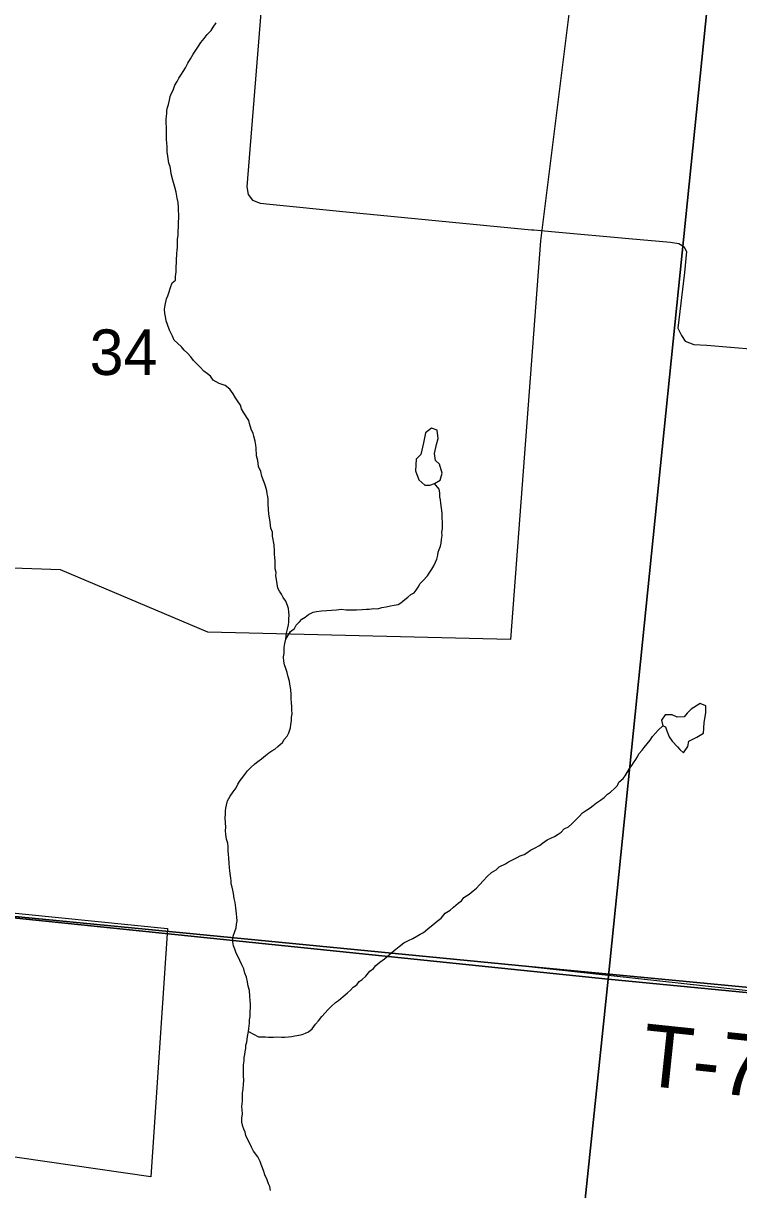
# Model space of a CAD drawing. Extents: x 1310247 to 1664935, y 284496 to 704931.
# Drawn here: x 1488010 to 1491479, y 514440 to 520097 of the extents above; entities that cross this region are included whole.
import ezdxf

# ---------------------------------------------------------------- set-up
doc = ezdxf.new("R2010")
doc.units = 0
for name, color, linetype in [('GM_X_Adjacent_County', 7, 'Continuous'), ('GM_X_Corporation_Text', 7, 'Continuous'), ('GM_X_County', 7, 'Continuous'), ('GM_X_County_Subdivision_Text', 7, 'Continuous'), ('GM_X_Major_Lake_Text', 7, 'Continuous'), ('GM_X_Minor_River', 7, 'Continuous'), ('GM_X_Minor_River_Text', 7, 'Continuous'), ('GM_X_Township_Subdivision', 7, 'Continuous'), ('GM_X_US_Location', 7, 'Continuous')]:
    doc.layers.add(name, color=color, linetype=linetype)

msp = doc.modelspace()

# ---------------------------------------------------------------- linework, layer by layer
at = {"layer": 'GM_X_Adjacent_County'}
for points in [[(1494389.6, 515139.4), (1494077.2, 515169.8), (1493613.7, 515220.9), (1493548.6, 515228), (1490461, 515522.6), (1486739.8, 515885.3), (1486610.6, 515897.9), (1485981, 515959.2), (1485695.1, 515987.1), (1485662.1, 515990.3), (1485526, 516003.6), (1483423.4, 516208.6), (1476112, 516922.1), (1474893.7, 517040.9), (1474854.5, 517044.7), (1469475.8, 517569.3)], [(1469475.8, 517569.3), (1474854.5, 517044.7), (1474893.7, 517040.9), (1476112, 516922.1), (1483423.4, 516208.6), (1485526, 516003.6), (1485662.1, 515990.3), (1485695.1, 515987.1), (1485981, 515959.2), (1486610.6, 515897.9), (1486739.8, 515885.3), (1490461, 515522.6), (1493548.6, 515228), (1493613.7, 515220.9), (1494077.2, 515169.8), (1494389.6, 515139.4)]]:
    msp.add_lwpolyline(points, dxfattribs=at)
at = {"layer": 'GM_X_Corporation_Text'}
msp.add_lwpolyline([(1488274.5, 521440.2), (1488475.7, 521420.9), (1488823.9, 521381.5), (1489166.8, 521345.3), (1489228.6, 521319.8), (1489249.2, 521234.1), (1489094.6, 519304), (1489100.8, 519267.3), (1489122.3, 519238.7), (1489159.4, 519224.4), (1489206.4, 519219), (1489575.9, 519182.8), (1490475, 519096), (1490485.1, 519095.1)], dxfattribs=at)
at = {"layer": 'GM_X_County'}
for points in [[(1486183.9, 521667.6), (1491422.7, 521127.7), (1490846.7, 515461.6), (1485560.1, 516006.4)], [(1491422.7, 521127.7), (1496845.7, 520606.4), (1496329.6, 514931.2), (1490846.7, 515461.6)], [(1485560.1, 516006.4), (1490846.7, 515461.6), (1490330.6, 510528.2), (1485056.1, 511086.7)], [(1490846.7, 515461.6), (1496329.6, 514931.2), (1495825.8, 509911.6), (1490330.6, 510528.2)]]:
    msp.add_lwpolyline(points, close=True, dxfattribs=at)
at = {"layer": 'GM_X_County_Subdivision_Text'}
for points in [[(1490485.1, 519095.1), (1490589, 519085.5)], [(1490589, 519085.5), (1490946.4, 519052.6), (1491148.6, 519036.1), (1491189.3, 519028.9), (1491213.9, 519013.7), (1491225.6, 518990), (1491216.2, 518887.5), (1491184.8, 518618.3), (1491201.9, 518582.5), (1491218.9, 518555.7), (1491261.8, 518539.5), (1491325.3, 518536), (1491897.9, 518487.7), (1492484.7, 518420.6), (1492704.8, 518398.2), (1492755.8, 518402.7), (1492788, 518423.2), (1492837.2, 518519.9), (1492859.6, 518546.7), (1492893.6, 518559.2), (1492954.4, 518561.9), (1493400.9, 518502.9), (1493567.3, 518494.8)], [(1490461.1, 515522.6), (1491406.9, 515419.7)], [(1491406.9, 515419.7), (1493564.5, 515184.9), (1493593.7, 515199.1), (1493605.3, 515211.7)]]:
    msp.add_lwpolyline(points, dxfattribs=at)
at = {"layer": 'GM_X_Major_Lake_Text'}
for points in [[(1490783, 521164.7), (1490518, 519041.9), (1490373, 517108.2), (1488904.9, 517143.8), (1488190.8, 517446.8), (1487213.6, 517480.9)], [(1486929.7, 515885.6), (1488708.6, 515706.6), (1488628.4, 514502.7), (1485197.5, 514998.7)]]:
    msp.add_lwpolyline(points, dxfattribs=at)
at = {"layer": 'GM_X_Minor_River'}
for points in [[(1490013, 518054.8), (1490021.7, 518082.7), (1490016.7, 518123), (1489988.8, 518133.7), (1489960.1, 518110.3), (1489950.9, 518062.3), (1489937.5, 518006.4), (1489914.8, 517982.9)], [(1489914.8, 517982.9), (1489911.4, 517926.8), (1489928.4, 517882.2), (1489958, 517857.4), (1489982, 517856.8), (1490004.3, 517864.3), (1490030.9, 517881.7), (1490041.8, 517915.6), (1490028.7, 517958.1), (1490009.1, 517976.6), (1490003.9, 518010.8), (1490013, 518054.8)], [(1491124.8, 516685.2), (1491130.3, 516665), (1491141.7, 516636.6), (1491157.2, 516616.2), (1491182.7, 516587.5), (1491194.4, 516575.1), (1491212.1, 516558.6), (1491233, 516590.3), (1491237.6, 516616.2), (1491276.3, 516635.4), (1491308.9, 516654.7), (1491312.1, 516704.8), (1491319.4, 516754.8), (1491320.2, 516786.9), (1491292.3, 516797.6), (1491249.4, 516770.5), (1491228.9, 516750.9)], [(1491228.9, 516750.9), (1491214.4, 516733.2), (1491180.2, 516732), (1491156.3, 516742.6), (1491122.2, 516743.5), (1491105.5, 516717.8), (1491110.8, 516689.5), (1491124.8, 516685.2)]]:
    msp.add_lwpolyline(points, dxfattribs=at)
at = {"layer": 'GM_X_Minor_River_Text'}
for points in [[(1488715.7, 518789.8), (1488724.6, 518815.6), (1488731.3, 518837.4), (1488747.8, 518851), (1488748.5, 518869), (1488751.2, 518890.9), (1488751.6, 518904.9), (1488752.1, 518919), (1488752.6, 518933), (1488753, 518947), (1488754.2, 518981), (1488756.7, 518997), (1488757.2, 519011), (1488757.7, 519027), (1488758.4, 519049), (1488761.1, 519069), (1488761.7, 519087), (1488762.5, 519111), (1488763.1, 519131), (1488763.9, 519155), (1488764.4, 519169), (1488763, 519189.1), (1488763.5, 519203.1), (1488760.3, 519227.3), (1488757, 519249.4), (1488751.9, 519277.6), (1488744.7, 519301.9), (1488735.7, 519336.2), (1488726.7, 519366.6), (1488725.1, 519380.6), (1488721.9, 519402.8), (1488716.4, 519419), (1488711.5, 519453.2), (1488708.1, 519473.3), (1488707, 519499.4), (1488705.5, 519515.5), (1488704.1, 519535.6), (1488704.7, 519551.6), (1488703.9, 519589.7), (1488702.8, 519615.8), (1488703.2, 519629.8), (1488703.8, 519645.8), (1488706.2, 519659.8), (1488706.7, 519673.8), (1488709.2, 519687.7), (1488713.7, 519703.6), (1488718.4, 519723.5), (1488723, 519741.4), (1488729.5, 519757.2), (1488736.1, 519773.1), (1488744.9, 519796.8), (1488755.5, 519814.5), (1488764.1, 519830.3), (1488776.8, 519850), (1488785.3, 519863.7), (1488795.9, 519881.4), (1488808.7, 519903.1), (1488821.5, 519924.7), (1488834.2, 519946.4), (1488846.9, 519966), (1488859.6, 519985.7), (1488870.3, 520003.4), (1488887, 520022.9), (1488901.7, 520042.5), (1488920.4, 520061.9), (1488931, 520077.6), (1488945.8, 520099.2)], [(1489308.4, 516842), (1489307.2, 516866.1), (1489302.1, 516892.3), (1489300.5, 516906.4), (1489295.2, 516926.6), (1489289.9, 516948.8), (1489282.4, 516967.1), (1489277, 516985.3), (1489273.6, 517003.4), (1489272.2, 517023.5), (1489274.9, 517043.4), (1489275.8, 517069.5), (1489278.4, 517089.4), (1489283.1, 517109.3), (1489286.1, 517139.3), (1489290.8, 517159.1), (1489295.5, 517179), (1489297.9, 517193), (1489298.5, 517211), (1489299, 517225), (1489297.6, 517243.1), (1489296.1, 517259.2), (1489290.5, 517273.4), (1489283.2, 517293.6), (1489269.7, 517312.1), (1489262.2, 517328.3), (1489252.6, 517342.7), (1489245.1, 517356.9), (1489241.8, 517379.1), (1489238.4, 517399.2), (1489235, 517417.3), (1489235.5, 517433.4), (1489232.1, 517451.5), (1489230.7, 517469.6), (1489231.3, 517487.6), (1489229.9, 517505.7), (1489228.4, 517521.7), (1489228.9, 517537.8), (1489225.9, 517567.9), (1489219.3, 517610.2), (1489217.9, 517628.3), (1489210.5, 517648.5), (1489207.4, 517676.7), (1489204.1, 517698.8), (1489200.7, 517717), (1489199.5, 517741), (1489198.3, 517765.1), (1489197, 517787.2), (1489195.4, 517801.3), (1489191.9, 517815.4), (1489190.3, 517829.5), (1489185, 517851.7), (1489179.5, 517865.9), (1489174, 517882.1), (1489166.6, 517900.3), (1489161.3, 517922.5), (1489150, 517946.9), (1489147, 517977.1), (1489141.7, 517999.3), (1489138.9, 518037.4), (1489137.4, 518051.5), (1489134, 518069.6), (1489128.7, 518093.8), (1489125.2, 518108), (1489115.8, 518128.3), (1489106.7, 518156.6), (1489103.2, 518170.8), (1489080.3, 518207.6), (1489068.9, 518227.9), (1489063.4, 518244.1), (1489048.1, 518266.7), (1489038.5, 518281), (1489027, 518299.4), (1489011.7, 518321.9), (1488988.2, 518340.6), (1488960.4, 518349.5), (1488944.6, 518358), (1488930.8, 518366.4), (1488917.3, 518384.9), (1488903.7, 518397.3), (1488886, 518409.9), (1488868.5, 518428.5), (1488852.9, 518443), (1488835.5, 518461.5), (1488822, 518480), (1488806.5, 518496.5), (1488790.9, 518511), (1488777.4, 518527.5), (1488757.9, 518546.1), (1488742.3, 518560.6), (1488732.9, 518578.9), (1488719.8, 518609.4), (1488708.6, 518635.8), (1488703.2, 518654), (1488699.8, 518674.1), (1488696.3, 518690.2), (1488695, 518710.3), (1488697.7, 518730.3), (1488704.7, 518760.1), (1488711.2, 518775.9), (1488715.7, 518789.8)], [(1489283.1, 517109.3), (1489306.4, 517146.6), (1489325, 517162.1), (1489333.6, 517177.9), (1489350.2, 517193.4), (1489360.7, 517207.1), (1489377.1, 517216.6), (1489393.6, 517230.1), (1489416.1, 517241.5), (1489432.3, 517245), (1489456.5, 517248.2), (1489482.6, 517249.4), (1489504.8, 517250.8), (1489528.9, 517252), (1489551.2, 517255.3), (1489575.2, 517252.6), (1489595.2, 517252), (1489625.4, 517253.1), (1489653.6, 517254.2), (1489673.7, 517255.6), (1489687.8, 517255.1), (1489710, 517258.5), (1489728.1, 517257.9), (1489748.3, 517263.3), (1489770.5, 517266.6), (1489790.8, 517272), (1489809, 517275.5), (1489827.2, 517278.9), (1489841.5, 517286.5), (1489860.1, 517301.9), (1489874.6, 517313.5), (1489889.1, 517327.1), (1489905.4, 517334.6), (1489915.9, 517348.3), (1489924.4, 517362.1), (1489935, 517379.8), (1489947.5, 517393.4), (1489970.4, 517416.8), (1489978.9, 517430.5), (1489991.6, 517450.2), (1490000.2, 517466), (1490008.8, 517483.7), (1490015.3, 517497.5), (1490019.9, 517517.4), (1490022.4, 517531.4), (1490026.9, 517545.3), (1490033.4, 517561.1), (1490035.9, 517575), (1490038.5, 517593), (1490041.2, 517613), (1490039.7, 517629), (1490042.2, 517645), (1490042.7, 517659), (1490043.3, 517677), (1490041.9, 517697.1), (1490040.7, 517721.2), (1490037.5, 517745.3), (1490034.3, 517769.5), (1490032.8, 517785.5), (1490029.3, 517799.7), (1490029.9, 517819.7), (1490026.5, 517837.8), (1490004.3, 517864.3)], [(1489078.3, 515045.8), (1489081, 515065.8), (1489081.5, 515081.8), (1489084, 515095.8), (1489086.5, 515109.7), (1489089, 515125.6), (1489089.5, 515141.7), (1489094, 515155.5), (1489096.9, 515183.5), (1489101.8, 515207.4), (1489104.2, 515221.4), (1489107.1, 515247.3), (1489107.6, 515263.3), (1489110.1, 515279.3), (1489110.9, 515303.3), (1489111.6, 515323.3), (1489112.2, 515341.3), (1489110.7, 515355.4), (1489109.4, 515379.5), (1489106.3, 515405.6), (1489101, 515427.8), (1489097.6, 515448), (1489092.3, 515470.2), (1489085, 515490.4), (1489079.6, 515510.6), (1489070.2, 515531), (1489060.9, 515551.3), (1489051.4, 515569.6), (1489042, 515587.9), (1489036.6, 515606.1), (1489029.1, 515622.4), (1489025.7, 515642.5), (1489026.2, 515656.5), (1489028.6, 515670.5), (1489035.4, 515692.3), (1489042, 515710.1), (1489044.6, 515728.1), (1489047.1, 515744.1), (1489045.7, 515762.1), (1489044.2, 515778.2), (1489042.7, 515792.3), (1489041.2, 515806.4), (1489038, 515832.5), (1489032.6, 515852.7), (1489029.4, 515876.8), (1489025.9, 515893), (1489022.4, 515907.1), (1489018.9, 515923.2), (1489017.4, 515937.3), (1489015.8, 515951.4), (1489012.5, 515973.5), (1489011, 515987.6), (1489009.4, 516001.7), (1489008.1, 516023.8), (1489006.9, 516047.8), (1489005.6, 516067.9), (1489004.1, 516082), (1489002.8, 516104.1), (1489001.3, 516120.1), (1488995.9, 516140.3), (1488992.6, 516162.5), (1488991.3, 516182.6), (1488991.8, 516196.6), (1488990.5, 516220.7), (1488989.3, 516242.7), (1488989.9, 516262.8), (1488990.4, 516276.8), (1488992.9, 516290.7), (1488995.3, 516304.7), (1489000.1, 516326.6), (1489012.8, 516348.2), (1489027.6, 516369.8), (1489042.3, 516389.4), (1489051, 516407.1), (1489061.6, 516424.9), (1489074.2, 516440.5), (1489086.8, 516458.1), (1489097.3, 516471.8), (1489113.9, 516487.4), (1489132.5, 516504.8), (1489147, 516516.4), (1489165.5, 516529.9), (1489184.1, 516545.3), (1489200.6, 516558.8), (1489215, 516568.4), (1489229.3, 516576), (1489243.8, 516589.6), (1489266.6, 516608.9), (1489275.1, 516622.7), (1489289.7, 516640.2), (1489298.3, 516656), (1489305.1, 516679.8), (1489307.6, 516695.8), (1489310.2, 516713.7), (1489310.8, 516731.8), (1489313.4, 516747.7), (1489312, 516767.8), (1489312.6, 516783.8), (1489311.1, 516801.9), (1489309.7, 516820), (1489308.4, 516842)], [(1490929, 516447.6), (1490937.6, 516463.3), (1490950.3, 516483), (1490960.8, 516496.7), (1490969.3, 516510.5), (1490979.8, 516526.1), (1490988.3, 516539.9), (1490994.8, 516553.7), (1491011.5, 516571.3), (1491020, 516585), (1491034.6, 516602.6), (1491049.2, 516620.2), (1491061.9, 516637.8), (1491076.5, 516653.4), (1491089, 516669.1), (1491110.8, 516689.5)], [(1489101.8, 515207.4), (1489151.1, 515181.8), (1489167.2, 515181.3), (1489185.3, 515180.8), (1489199.3, 515180.4), (1489223.4, 515179.6), (1489239.5, 515181.1), (1489261.6, 515180.5), (1489277.7, 515180), (1489295.8, 515181.4), (1489311.9, 515182.9), (1489326.1, 515186.5), (1489346.3, 515189.9), (1489362.5, 515193.4), (1489378.8, 515198.9), (1489393.1, 515206.5), (1489411.6, 515219.9), (1489426.4, 515243.5), (1489441, 515259.1), (1489457.8, 515280.6), (1489474.5, 515298.1), (1489487, 515311.8), (1489503.6, 515329.3), (1489524.4, 515348.7), (1489538.7, 515358.3), (1489561.5, 515377.6), (1489582.1, 515395), (1489596.7, 515408.6), (1489609.2, 515422.2), (1489627.6, 515433.7), (1489638.2, 515449.4), (1489652.6, 515459), (1489671.2, 515476.4), (1489690.1, 515499.9), (1489708.6, 515513.3), (1489719.1, 515527), (1489739.8, 515544.4), (1489762.4, 515559.8), (1489785.2, 515581.1), (1489808, 515600.4), (1489832.7, 515619.7), (1489855.4, 515637), (1489877.9, 515648.4), (1489898.3, 515657.8), (1489918.7, 515669.2), (1489935.1, 515678.7), (1489951.5, 515688.2), (1489972.2, 515705.6), (1489997, 515726.9), (1490017.6, 515742.3), (1490036.2, 515757.7), (1490055, 515781.2), (1490079.7, 515796.5), (1490096.2, 515810), (1490118.9, 515829.3), (1490135.4, 515840.8), (1490145.9, 515856.5), (1490172.6, 515873.8), (1490191.2, 515889.2), (1490207.7, 515902.7), (1490222.3, 515918.3), (1490241.1, 515939.8), (1490259.8, 515959.2), (1490280.6, 515978.6), (1490303.1, 515992), (1490317.6, 516005.5), (1490348.3, 516020.6), (1490362.7, 516030.2), (1490379, 516037.7), (1490405.5, 516050.9), (1490419.9, 516058.5), (1490438.2, 516065.9), (1490452.5, 516073.5), (1490469, 516087), (1490489.4, 516096.4), (1490514, 516109.7), (1490528.4, 516121.3), (1490551, 516136.6), (1490571.4, 516146), (1490585.8, 516153.6), (1490604.2, 516165), (1490618.6, 516174.6), (1490633.2, 516190.2), (1490653.6, 516199.6), (1490670.2, 516215.1), (1490686.8, 516230.6), (1490705.5, 516250.1), (1490722.1, 516267.6), (1490740.7, 516281), (1490759.1, 516292.5), (1490773.6, 516304.1), (1490790, 516315.6), (1490808.6, 516329), (1490827.1, 516342.5), (1490843.7, 516358), (1490858.1, 516367.6), (1490878.8, 516387), (1490891.3, 516400.6), (1490897.8, 516416.5), (1490918.5, 516433.9), (1490929, 516447.6)], [(1489208.9, 514436.7), (1489205.5, 514454.9), (1489199.9, 514469.1), (1489192.5, 514487.3), (1489181.2, 514511.7), (1489175.8, 514527.9), (1489170.3, 514546.1), (1489162.8, 514562.4), (1489159.3, 514576.5), (1489148, 514598.9), (1489126.8, 514627.6), (1489117.4, 514645.9), (1489109.8, 514660.2), (1489098.5, 514682.6), (1489089.1, 514702.9), (1489085.6, 514719), (1489080.1, 514733.2), (1489074.5, 514747.4), (1489069.1, 514767.6), (1489069.8, 514787.6), (1489072.5, 514807.6), (1489071.1, 514827.7), (1489069.6, 514843.7), (1489072.5, 514869.7), (1489073, 514885.7), (1489073.8, 514907.7), (1489076.4, 514927.7), (1489077.3, 514953.7), (1489079.8, 514967.7), (1489078.7, 514995.7), (1489077.3, 515015.8), (1489077.9, 515031.8), (1489078.3, 515045.8)]]:
    msp.add_lwpolyline(points, dxfattribs=at)

# ---------------------------------------------------------------- texts
at = {"layer": 'GM_X_Township_Subdivision'}
msp.add_text('T-77', height=300, rotation=354.0087, dxfattribs=at).set_placement((1490998.3, 514948))
at = {"layer": 'GM_X_US_Location'}
msp.add_text('34', height=221, rotation=0, dxfattribs=at).set_placement((1488331.8, 518391.2))

doc.saveas('drawing.dxf')
